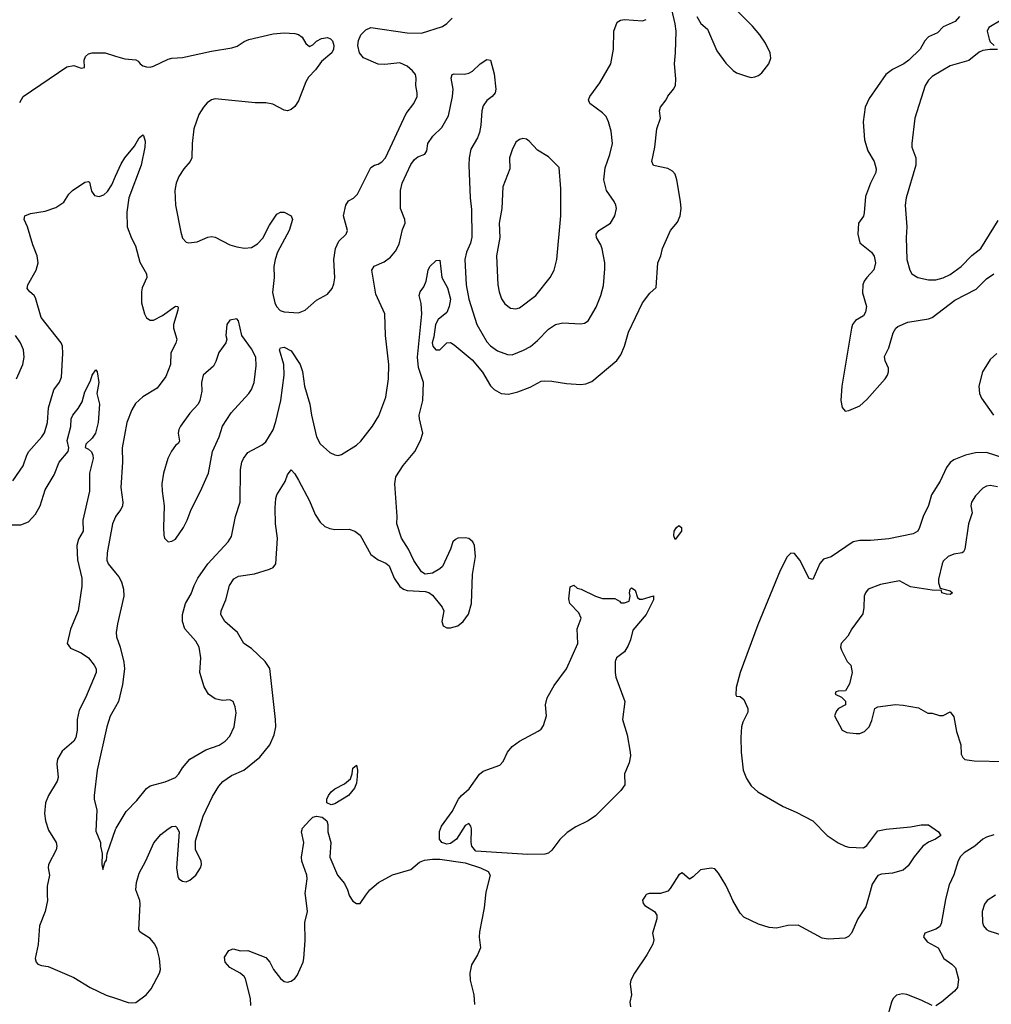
# Model space of a CAD drawing. Header units: inches. Extents: x 1682530 to 1839546, y 640742 to 791647.
# Tile 309 of 656: x 1749470 to 1754837, y 699397 to 704833. Entities that reach past the tile are written whole.
import ezdxf

# ---------------------------------------------------------------- set-up
doc = ezdxf.new("R2010")
doc.units = ezdxf.units.IN
doc.header["$MEASUREMENT"] = 0
for name, color, linetype in [('B7649', 7, 'Continuous'), ('B7659', 7, 'Continuous'), ('B7740', 7, 'Continuous'), ('B7750', 7, 'Continuous')]:
    doc.layers.add(name, color=color, linetype=linetype)

msp = doc.modelspace()

# ---------------------------------------------------------------- linework, layer by layer
at = {"layer": 'B7649', "color": 5, "elevation": 820}
msp.add_lwpolyline([(1749622.7, 700000), (1749623.6, 699970), (1749611.6, 699910), (1749579.5, 699830), (1749572.8, 699727.2), (1749556.3, 699650), (1749560.7, 699630), (1749570, 699618.8), (1749590, 699611), (1749627.1, 699607.1), (1749770, 699545.7), (1749859.1, 699490), (1749948.2, 699448.2), (1750000, 699431)], dxfattribs=at)
at = {"layer": 'B7659', "color": 5}
for points, elevation in [([(1750000, 699431), (1750070, 699407.9), (1750090, 699404.9), (1750111.9, 699408.1), (1750167.8, 699450), (1750196.9, 699483.1), (1750243, 699570), (1750248.2, 699590), (1750242.6, 699650), (1750230, 699701.2), (1750216.9, 699730), (1750190, 699760.5), (1750135.1, 699795.1), (1750128.7, 699808.7), (1750135, 699950), (1750133.2, 699970), (1750122.8, 700000)], 820), ([(1750746.8, 699390), (1750744.6, 699430), (1750717.7, 699537.7), (1750710.7, 699550.7), (1750688.5, 699570), (1750630, 699599.9), (1750605, 699630), (1750602, 699658), (1750624.9, 699695.1), (1750650, 699703.7), (1750690, 699693), (1750730, 699694), (1750830, 699656.5), (1750850.9, 699630.9), (1750871.3, 699590), (1750910, 699539.6), (1750930, 699522.8), (1750950, 699518.9), (1750970, 699525.3), (1750990, 699539.3), (1751002.6, 699557.4), (1751035.1, 699630), (1751039.6, 699650), (1751047, 699750), (1751044.2, 699850), (1751059.7, 699910), (1751047.9, 700000)], 780), ([(1751289.5, 700000), (1751290, 699998), (1751310, 699967.3), (1751330, 699954), (1751350, 699954.8), (1751382.7, 700000)], 780), ([(1752042.3, 700000), (1752034.8, 699930), (1752010, 699798), (1752007.9, 699767.9), (1752015.6, 699710), (1751998.5, 699670), (1751965.3, 699614.7), (1751956.5, 699570), (1751958.9, 699530), (1751978.7, 699450), (1751982.8, 699397.2)], 780), ([(1752927.8, 700000), (1752910, 699972), (1752914.6, 699954.6), (1752923.7, 699943.7), (1752975.8, 699910), (1752989.2, 699890), (1752988.4, 699870), (1752965.7, 699790), (1752973, 699753), (1752967.7, 699730), (1752934.5, 699670), (1752866.4, 699570), (1752845.9, 699530), (1752841.2, 699510), (1752848.8, 699450), (1752840.4, 699410), (1752844.1, 699384.1)], 820), ([(1754161.9, 700000), (1754143.8, 699936.2), (1754099.6, 699870), (1754063.7, 699790), (1754047.5, 699772.5), (1754030, 699763), (1753936.4, 699756.4), (1753901.6, 699761.7), (1753770, 699834.3), (1753712.7, 699832.7), (1753650, 699817.2), (1753610, 699821.2), (1753550, 699839.8), (1753470, 699878.9), (1753450, 699901), (1753409.9, 699969.9), (1753395.9, 700000)], 820), ([(1754589.6, 700000), (1754583.8, 699976.2), (1754559.1, 699840.9), (1754550, 699825), (1754530, 699812.3), (1754470.3, 699790), (1754462.2, 699770), (1754483.1, 699743.1), (1754543, 699710), (1754574.9, 699650), (1754619.4, 699619.4), (1754638.2, 699598.2), (1754655.6, 699535.6), (1754649.3, 699490), (1754632.6, 699470), (1754562.4, 699410), (1754530, 699389.8)], 840), ([(1754860.2, 699999.8), (1754814.4, 699970), (1754798.7, 699950), (1754787, 699910), (1754788.4, 699850), (1754793, 699830), (1754810.7, 699810), (1754823.7, 699803.7), (1754910, 699776)], 860), ([(1754510, 699391.6), (1754450, 699421.2), (1754370, 699450.8), (1754345.5, 699454.5), (1754312.1, 699447.9), (1754295.5, 699430), (1754285.5, 699410), (1754258, 699310)], 840)]:
    msp.add_lwpolyline(points, dxfattribs=dict(at, elevation=elevation))
at = {"layer": 'B7740', "color": 5}
for points, elevation in [([(1749470, 704375.5), (1749489.8, 704410), (1749730, 704573.1), (1749770, 704579.5), (1749810, 704565.3), (1749828.7, 704570), (1749826.9, 704610), (1749832.8, 704630), (1749850, 704644.9), (1749870, 704651.1), (1749942, 704650), (1750000, 704632.5)], 860), ([(1749432, 702288), (1749489.8, 702370), (1749509.8, 702430), (1749520.9, 702450), (1749592.5, 702530), (1749607.1, 702552.9), (1749624.5, 702610), (1749628.4, 702690), (1749657.8, 702790), (1749690, 702832), (1749701, 702858.9), (1749709.1, 702990), (1749705.7, 703030), (1749698.5, 703050), (1749588.9, 703190), (1749558.2, 703298.2), (1749551, 703311), (1749526, 703330), (1749512.3, 703350), (1749515.6, 703370), (1749561.6, 703450), (1749571.8, 703491.8), (1749566.6, 703530), (1749542, 703590), (1749513.3, 703690), (1749494.5, 703730), (1749499.3, 703750), (1749530, 703762.6), (1749610, 703775.3), (1749670, 703795.5), (1749714.3, 703825.7), (1749742.4, 703870), (1749762.4, 703890), (1749830, 703935.6), (1749850, 703940.7), (1749855.9, 703935.9), (1749866.4, 703886.4), (1749883.3, 703863.3), (1749910, 703856.4), (1749934, 703866), (1749955.2, 703884.8), (1749978.7, 703921.3), (1750000, 703969.4)], 840), ([(1749451.9, 702850), (1749487.7, 702930), (1749494.2, 702970), (1749491.1, 703010), (1749474, 703050), (1749446.3, 703090)], 860), ([(1749424.6, 702044.6), (1749475.8, 702044.2), (1749518.5, 702061.5), (1749557.4, 702102.6), (1749583.5, 702150), (1749610, 702237.1), (1749659.9, 702320.1), (1749687.4, 702390), (1749737.3, 702450), (1749741.1, 702470), (1749731.5, 702510), (1749753, 702587), (1749755.2, 702630), (1749763.4, 702650), (1749793.9, 702686.1), (1749815.6, 702724.4), (1749830, 702779.1), (1749860.4, 702839.6), (1749870, 702871), (1749890, 702901), (1749898.8, 702890), (1749907.7, 702830), (1749896.3, 702770), (1749910.3, 702710.3), (1749903.1, 702610), (1749888.9, 702550), (1749870, 702523.5), (1749836.3, 702490), (1749831.1, 702471.1), (1749850, 702463.1), (1749866.9, 702446.9), (1749874.9, 702430), (1749875.8, 702410), (1749855.5, 702330), (1749855.2, 702230), (1749819.7, 702070), (1749821.3, 702010), (1749794.5, 701965.5), (1749786.4, 701930), (1749789.3, 701850.7), (1749813.9, 701750), (1749814, 701706), (1749792.9, 701570), (1749750, 701469.3), (1749732.7, 701390), (1749750, 701363), (1749810, 701338.7), (1749850.3, 701310), (1749882, 701270), (1749891.7, 701250), (1749891.7, 701230), (1749832.8, 701090), (1749798.3, 701021.7), (1749788.1, 700970), (1749788.4, 700910), (1749780.2, 700870), (1749769.3, 700850.7), (1749705.6, 700794.4), (1749679, 700750), (1749674.7, 700725.3), (1749682.3, 700650), (1749676.6, 700630), (1749628.5, 700550), (1749611.8, 700510), (1749607.6, 700450), (1749612, 700410), (1749630, 700359.1), (1749671.3, 700291.3), (1749674.9, 700270), (1749671.7, 700250), (1749629, 700170), (1749627.7, 700150), (1749634.6, 700110), (1749621.3, 700050), (1749622.7, 700000)], 820), ([(1750000, 702089.4), (1749982.4, 702050), (1749952.6, 701890), (1749951.6, 701850), (1749959.6, 701830), (1750000, 701780.2)], 840), ([(1750000, 701040.6), (1749970, 700987.3), (1749951.4, 700928.6), (1749898.6, 700690), (1749881.1, 700550), (1749881.1, 700530), (1749895.6, 700470), (1749890, 700354), (1749916, 700290), (1749916, 700270), (1749926, 700230), (1749924.7, 700170), (1749930, 700142), (1749940.4, 700179.6), (1749950, 700194), (1749954, 700230), (1750000, 700361.7)], 840)]:
    msp.add_lwpolyline(points, dxfattribs=dict(at, elevation=elevation))
at = {"layer": 'B7750', "color": 5}
for points, elevation in [([(1753210.3, 704850), (1753231.5, 704811.6), (1753270, 704780.5), (1753321.5, 704661.5), (1753370, 704593.4), (1753410, 704552.2), (1753430, 704539.5), (1753490, 704518.7), (1753510, 704514.9), (1753530, 704517.4), (1753550, 704524.6), (1753570, 704540.3), (1753608.2, 704590), (1753618.3, 704621.7), (1753615.7, 704650), (1753590, 704704.4), (1753559, 704750), (1753517.6, 704797.6), (1753405.8, 704910)], 820), ([(1750122.8, 700000), (1750112.5, 700030), (1750115.3, 700070), (1750130, 700121.3), (1750166.8, 700190), (1750210.7, 700289.3), (1750250, 700335.8), (1750290, 700366.4), (1750310, 700378.4), (1750330, 700380.5), (1750336.2, 700376.2), (1750350.3, 700350), (1750335.8, 700150), (1750343.9, 700103.9), (1750350, 700091), (1750370, 700077.3), (1750390, 700074), (1750410, 700082.8), (1750442.7, 700110), (1750469.5, 700150), (1750474.7, 700170), (1750471.9, 700190), (1750440.8, 700250), (1750440.7, 700299.3), (1750483.8, 700436.2), (1750534.5, 700545.5), (1750570, 700601.7), (1750592.4, 700627.6), (1750639.4, 700660.6), (1750709, 700691), (1750797.3, 700762.7), (1750852.6, 700830), (1750875.4, 700884.6), (1750884.5, 700930), (1750883.8, 700970), (1750851.9, 701251.9), (1750826.2, 701290), (1750750, 701361), (1750708.2, 701390), (1750673.5, 701450), (1750603.1, 701510), (1750581.1, 701550), (1750582.6, 701570), (1750608.6, 701630), (1750629.8, 701710), (1750653, 701747), (1750679.4, 701760.6), (1750766.5, 701773.5), (1750850, 701799.5), (1750871, 701809), (1750885.6, 701830), (1750894.8, 701970), (1750882.6, 702050), (1750881.2, 702138.8), (1750885.6, 702190), (1750891.2, 702210), (1750936.8, 702283.2), (1750950, 702320.7), (1750970, 702347.3), (1750990, 702325.5), (1751010, 702290.4), (1751070, 702177.6), (1751102, 702102), (1751130, 702059.5), (1751156, 702036), (1751183.4, 702023.4), (1751210, 702018.9), (1751290, 702020.4), (1751321, 702010), (1751350, 701986.8), (1751410, 701881.6), (1751450, 701850.4), (1751492.1, 701832.1), (1751510, 701818.8), (1751538.3, 701750), (1751570, 701703.7), (1751590, 701688.7), (1751610, 701681.3), (1751710, 701677.3), (1751730, 701670.7), (1751750, 701655.5), (1751803.8, 701590), (1751813.4, 701570), (1751801.3, 701510), (1751810, 701487.7), (1751830, 701476.4), (1751850, 701475.3), (1751890, 701487.4), (1751919.6, 701510), (1751949.7, 701550.4), (1751965.6, 701610), (1751971.2, 701770), (1751987.1, 701870), (1751981.5, 701930), (1751972.9, 701950), (1751950, 701968.5), (1751930, 701973.1), (1751890, 701971.1), (1751876.5, 701963.5), (1751863, 701950), (1751850.4, 701910), (1751804.9, 701815.1), (1751790, 701800.7), (1751750, 701777), (1751710, 701772.3), (1751690, 701785.2), (1751647.6, 701847.6), (1751616.9, 701910), (1751579.7, 701970), (1751552.4, 702050), (1751554.5, 702090), (1751542.2, 702270), (1751547.6, 702310), (1751588.6, 702371.4), (1751653.1, 702450), (1751684.4, 702510), (1751697.3, 702550), (1751678, 702630), (1751677.4, 702650), (1751697.7, 702730), (1751699.7, 702830), (1751673.6, 702913.6), (1751666.5, 702970), (1751691, 703210), (1751687.3, 703267.3), (1751677, 703310), (1751682.7, 703330), (1751702.3, 703357.7), (1751715.8, 703390), (1751725.6, 703450), (1751734.7, 703470), (1751770, 703504), (1751790, 703506), (1751801.8, 703410), (1751832.3, 703352.3), (1751849.3, 703290), (1751842.7, 703250), (1751830, 703216.9), (1751782.1, 703177.9), (1751766.4, 703150), (1751758.2, 703081.8), (1751749.1, 703050), (1751751.8, 703030), (1751768.8, 703010), (1751790, 703010.4), (1751830, 703048.9), (1751850, 703050.3), (1751870, 703037.8), (1751970, 702955), (1752027.1, 702887.1), (1752071.2, 702811.2), (1752090, 702791.3), (1752130, 702769.1), (1752170, 702766.5), (1752221.2, 702778.8), (1752290, 702804.2), (1752350, 702836.9), (1752370, 702840.3), (1752410, 702838.5), (1752490, 702824.2), (1752570, 702819.6), (1752597.8, 702822.2), (1752630, 702836), (1752767.7, 702952.3), (1752790, 702982.6), (1752809.9, 703030), (1752832.5, 703107.5), (1752909.8, 703270), (1752950, 703323), (1752985.2, 703354.8), (1752994.7, 703490), (1753010.9, 703529.1), (1753021.2, 703570), (1753063.9, 703670), (1753104.1, 703715.9), (1753119, 703750), (1753123.1, 703790), (1753119.9, 703830), (1753099.1, 703950), (1753090, 703979.7), (1753076.6, 703996.6), (1753050, 704012.4), (1752970, 704027.8), (1752962, 704050), (1752977.6, 704130), (1752988.7, 704231.3), (1753009.4, 704290), (1753003.7, 704330), (1753009.4, 704350), (1753041.2, 704390), (1753050, 704411.3), (1753082, 704450), (1753092.1, 704470), (1753093.4, 704506.6), (1753086.2, 704590), (1753092.5, 704650), (1753095.2, 704770), (1753090.9, 704810.9), (1753072.9, 704890)], 820), ([(1750000, 704632.5), (1750050, 704617.4), (1750112, 704612), (1750124.9, 704604.9), (1750134.8, 704590), (1750150, 704579.1), (1750170, 704572.4), (1750190, 704572), (1750210, 704576.9), (1750290, 704615.8), (1750310, 704621.3), (1750370, 704624), (1750530, 704658.8), (1750642.7, 704677.3), (1750672.1, 704687.9), (1750710, 704713), (1750735.9, 704724.1), (1750870, 704754.9), (1750930, 704760.4), (1750990, 704757.6), (1751010, 704752.2), (1751030, 704737.3), (1751050, 704701), (1751070, 704686), (1751090, 704694.8), (1751110, 704714), (1751138, 704730), (1751170, 704734), (1751187.1, 704727.1), (1751197.3, 704717.3), (1751206, 704690), (1751204, 704670), (1751194, 704650), (1751136.7, 704603.3), (1751103.1, 704556.9), (1751064.9, 704515.1), (1751050.3, 704489.7), (1751010, 704386), (1750990, 704353.2), (1750970, 704337.2), (1750950, 704329.2), (1750930, 704333.2), (1750867.7, 704367.7), (1750830, 704375.1), (1750770, 704375.1), (1750550, 704395.8), (1750530, 704390.8), (1750506.3, 704373.7), (1750484.7, 704350), (1750460.2, 704310), (1750431.5, 704230), (1750422, 704150), (1750421.7, 704070), (1750412, 704050), (1750377.4, 704010), (1750350, 703967), (1750334.9, 703930), (1750327.9, 703890), (1750330.3, 703810), (1750359.9, 703659.9), (1750370, 703627.3), (1750390, 703604.9), (1750402, 703602), (1750450, 703606.4), (1750510, 703632.2), (1750530, 703635.8), (1750550, 703632.7), (1750630, 703590.4), (1750670, 703578.7), (1750711.8, 703571.8), (1750750, 703575.6), (1750783.9, 703596.1), (1750813, 703627), (1750850, 703699.1), (1750890, 703759.1), (1750910, 703770.5), (1750930, 703770.7), (1750970, 703750.8), (1750976.3, 703730), (1750959.3, 703670), (1750894.9, 703550), (1750881.7, 703510), (1750874.6, 703470), (1750874.9, 703410), (1750866.6, 703326.6), (1750879.3, 703270), (1750888.4, 703250), (1750908.2, 703228.2), (1750930, 703220.3), (1751010, 703214.6), (1751047, 703230), (1751110, 703285.5), (1751170, 703318.8), (1751195.1, 703350), (1751205.4, 703374.6), (1751211.5, 703408.5), (1751206, 703510), (1751214.2, 703570), (1751233.7, 703610), (1751273.3, 703650), (1751281, 703670), (1751259.5, 703750), (1751270.8, 703810), (1751286.4, 703833.7), (1751313, 703847.1), (1751336.1, 703870), (1751410, 704016.3), (1751430, 704030.7), (1751450, 704034.8), (1751470, 704047.7), (1751490, 704070.3), (1751605.4, 704314.6), (1751646.3, 704370), (1751664.7, 704410), (1751666.3, 704430), (1751657.4, 704470), (1751660.4, 704510), (1751656, 704530), (1751640.5, 704550), (1751610, 704576.3), (1751570, 704594.7), (1751486.3, 704586.3), (1751450, 704587.6), (1751370, 704622.7), (1751346.6, 704650), (1751338, 704690), (1751341.5, 704718.5), (1751354, 704750), (1751382.5, 704777.5), (1751410, 704790.4), (1751610, 704760.1), (1751690, 704759.7), (1751804.7, 704795.3), (1751830, 704811.8), (1751858, 704842)], 860), ([(1750000, 700361.7), (1750002.9, 700370), (1750059, 700461), (1750118, 700522), (1750170, 700588.7), (1750190, 700603.7), (1750273.5, 700626.5), (1750329.8, 700650.2), (1750349.7, 700670), (1750370, 700703), (1750410, 700750.5), (1750497.6, 700802.4), (1750572.2, 700827.8), (1750604.7, 700850), (1750630, 700878.4), (1750654.8, 700930), (1750665.7, 701005.7), (1750660.5, 701040.5), (1750649.6, 701069.6), (1750630, 701078.4), (1750590, 701075.1), (1750550, 701083.1), (1750513.6, 701110), (1750489.7, 701150), (1750466, 701230), (1750469.8, 701310), (1750461.8, 701370), (1750442.1, 701402.1), (1750382.8, 701470), (1750369.8, 701510), (1750369.8, 701550), (1750385.4, 701610), (1750417.1, 701662.9), (1750433, 701710), (1750453.8, 701750), (1750510, 701828.3), (1750621.7, 701950), (1750640.3, 701979.7), (1750662, 702090), (1750687.6, 702170), (1750689.8, 702349.8), (1750697.4, 702390), (1750706, 702410), (1750730, 702443.6), (1750810, 702485.7), (1750830, 702502.4), (1750870.4, 702569.6), (1750885.2, 702614.8), (1750911.7, 702730), (1750931.1, 702870), (1750928.8, 702930), (1750906, 703010), (1750910, 703022), (1750930, 703024.6), (1750970, 703004.6), (1751018.6, 702930), (1751031.6, 702891.6), (1751043.7, 702810), (1751073, 702710), (1751081, 702650), (1751109.4, 702529.5), (1751130, 702492.4), (1751183, 702443), (1751210, 702430.4), (1751230, 702428), (1751247.7, 702432.3), (1751330, 702483.8), (1751354.2, 702505.8), (1751419.6, 702590), (1751454.1, 702645.9), (1751492, 702750), (1751506.4, 702850), (1751509.8, 702930.2), (1751490.9, 703089.1), (1751486.2, 703210), (1751437.9, 703317.9), (1751414.2, 703450), (1751428.3, 703471.7), (1751482.7, 703497.3), (1751517.4, 703522.6), (1751545.4, 703554.6), (1751565.6, 703594.4), (1751584.5, 703675.5), (1751599.6, 703710), (1751597.6, 703730), (1751574, 703790), (1751574.3, 703890), (1751583, 703930), (1751630, 704034), (1751650, 704061), (1751670, 704076), (1751708.4, 704091.6), (1751718, 704110), (1751725.2, 704150), (1751752, 704190), (1751802, 704238), (1751838, 704302), (1751860.5, 704410), (1751863.5, 704450), (1751854, 704510), (1751859, 704530), (1751870, 704534.9), (1751927, 704533), (1751950, 704538), (1751971.1, 704548.9), (1752012.7, 704590), (1752050, 704614), (1752070.4, 704610.4), (1752090, 704534), (1752099.5, 704450), (1752095.8, 704430), (1752080.5, 704410), (1752050, 704388), (1752030, 704357), (1752022.7, 704330), (1752018, 704250), (1752010.2, 704210), (1751999.2, 704180.8), (1751962.5, 704117.5), (1751952.1, 704070), (1751950.2, 704029.8), (1751958, 703850), (1751965, 703785), (1751967.7, 703632.3), (1751960, 703600), (1751938.1, 703550), (1751928.8, 703510), (1751935.6, 703370), (1751950.1, 703290), (1751994.7, 703150), (1752050, 703055.3), (1752070, 703032.6), (1752110, 703005.8), (1752165.3, 702985.3), (1752190, 702983.2), (1752252, 703008), (1752290.6, 703029.4), (1752330, 703062.3), (1752390, 703124.9), (1752430, 703151.3), (1752470, 703159), (1752570, 703154.9), (1752590, 703158), (1752610, 703170.7), (1752654.6, 703245.4), (1752679.7, 703310), (1752693.9, 703366.1), (1752702.3, 703457.8), (1752701.5, 703490), (1752687.3, 703567.3), (1752679.7, 703590), (1752656.2, 703630), (1752654, 703650), (1752669.5, 703670), (1752733.6, 703710), (1752757.6, 703750), (1752765.6, 703790), (1752763.6, 703810), (1752754.5, 703830), (1752710.7, 703890.7), (1752695.8, 703950), (1752704.7, 704015.3), (1752729.7, 704089.6), (1752744, 704150), (1752737.3, 704217.4), (1752723, 704270), (1752710, 704298), (1752690, 704318.7), (1752619.5, 704370), (1752612, 704390), (1752618.4, 704410), (1752675.2, 704484.8), (1752734.3, 704590), (1752749.7, 704670), (1752752.6, 704770), (1752770, 704819.1), (1752788.5, 704831.5), (1752810, 704834.9), (1752910, 704826.7), (1752930, 704834.4)], 840), ([(1754660.2, 704850), (1754636.3, 704823.7), (1754570, 704793.3), (1754538.9, 704761.1), (1754490, 704738.7), (1754470, 704717), (1754443.6, 704670), (1754382, 704610), (1754354, 704590), (1754290, 704558.5), (1754254.9, 704530), (1754161.2, 704398.8), (1754139.6, 704350), (1754129.1, 704270), (1754136.9, 704170), (1754155.2, 704110), (1754189, 704050), (1754201.5, 704010), (1754199.6, 703990), (1754168.9, 703930), (1754142.6, 703857.4), (1754133.8, 703766.2), (1754130, 703748.7), (1754103.8, 703710), (1754099.6, 703650), (1754110, 703600.7), (1754175.6, 703550), (1754190, 703528), (1754196.8, 703490), (1754187.5, 703452.5), (1754148.7, 703410), (1754134.4, 703390), (1754127.4, 703370), (1754125.2, 703325.3), (1754146.7, 703250), (1754142.3, 703217.7), (1754130, 703198), (1754087, 703173), (1754070.2, 703149.8), (1754063.6, 703130), (1754011, 702810), (1754005.5, 702730), (1754012.8, 702692.8), (1754030, 702672.7), (1754050, 702675.8), (1754110, 702701.5), (1754150, 702735.6), (1754251.1, 702850), (1754264, 702870), (1754269.7, 702890), (1754268, 702910), (1754249.6, 702950), (1754246, 702974), (1754270, 703021), (1754294.9, 703105.1), (1754309.7, 703130), (1754320.7, 703139.3), (1754375.8, 703164.2), (1754490, 703182), (1754510, 703189.1), (1754634.5, 703285.5), (1754753.7, 703346.3), (1754810, 703402), (1754850, 703430.3)], 820), ([(1754890.2, 704829.8), (1754823.7, 704790), (1754814.4, 704770), (1754824.9, 704724.9), (1754830.8, 704710.8), (1754852, 704690)], 840), ([(1754871.3, 704668.7), (1754829, 704669), (1754790, 704662.7), (1754770, 704654), (1754712.4, 704607.6), (1754610, 704578.9), (1754510, 704518.7), (1754490, 704499.1), (1754471.1, 704470), (1754414.6, 704290), (1754397.6, 704150), (1754398.4, 704130), (1754420.4, 704070), (1754419.5, 704030), (1754366.9, 703850), (1754360.7, 703810), (1754370.3, 703690), (1754365.8, 703630), (1754370.2, 703510), (1754386, 703450), (1754397.7, 703430), (1754430, 703409.2), (1754490, 703396.5), (1754530, 703396.9), (1754570, 703407.7), (1754610, 703427.3), (1754670, 703471.1), (1754730, 703531.4), (1754778.9, 703570), (1754875.2, 703724.8)], 840), ([(1750000, 703969.4), (1750030, 704037.1), (1750050, 704070.6), (1750104.4, 704135.6), (1750130, 704180.7), (1750150, 704197.3), (1750154.6, 704194.6), (1750162.4, 704162.4), (1750161.7, 704130), (1750140.2, 704030), (1750073.2, 703850), (1750062.4, 703770), (1750063.7, 703690), (1750086.9, 703626.9), (1750110, 703584.7), (1750134.2, 703494.2), (1750170.4, 703430), (1750172.7, 703410), (1750147.5, 703352.5), (1750143.7, 703330), (1750143.7, 703270), (1750158.7, 703210), (1750170, 703188), (1750190, 703174.9), (1750210, 703173.7), (1750259.6, 703200.4), (1750330, 703252.4), (1750342, 703250), (1750345.4, 703245.4), (1750343.8, 703230), (1750319.2, 703150), (1750319.6, 703130), (1750337.2, 703070), (1750332.8, 703047.1), (1750305.4, 702994.6), (1750302.3, 702930), (1750277.3, 702862.7), (1750230, 702799.8), (1750150, 702751.9), (1750110, 702715.1), (1750090, 702679.6), (1750062.3, 702610), (1750036.3, 702470), (1750038.3, 702390), (1750027.9, 702250), (1750039.2, 702170), (1750037.3, 702150), (1750028.9, 702130), (1750000.2, 702090), (1750000, 702089.4)], 840), ([(1754868, 702990), (1754830, 702957.4), (1754787.8, 702890), (1754767.8, 702810), (1754770.9, 702770), (1754783.3, 702743.3), (1754849.5, 702650)], 820), ([(1754912.3, 702410), (1754810, 702444.7), (1754750, 702442), (1754693.4, 702430), (1754630, 702403.9), (1754610, 702387.7), (1754590, 702360.9), (1754554.5, 702285.5), (1754506.3, 702210), (1754489.4, 702150.6), (1754461.1, 702090), (1754440.4, 702030), (1754430.2, 702009.8), (1754418.5, 702001.4), (1754405.1, 701994.9), (1754270, 701966.6), (1754170, 701957.7), (1754110, 701958.7), (1754074, 701950), (1753951.8, 701868.2), (1753910, 701855.1), (1753890, 701831.5), (1753850, 701742.9), (1753830, 701747.3), (1753779.2, 701850), (1753750, 701886), (1753730, 701888.2), (1753710, 701867.2), (1753670, 701792.5), (1753547.8, 701492.2), (1753449.2, 701230), (1753426.7, 701146.7), (1753425.8, 701105.8), (1753430, 701099.1), (1753450, 701096.4), (1753470, 701080.5), (1753491.8, 701030), (1753492.4, 701010), (1753464.4, 700955.6), (1753456.5, 700930), (1753452.7, 700870), (1753455.6, 700790), (1753466.4, 700690), (1753484.7, 700644.7), (1753510, 700604.4), (1753547.7, 700570), (1753687.7, 700490), (1753758.9, 700458.9), (1753850.8, 700410.8), (1753930, 700330.2), (1753990, 700289.2), (1754030, 700270.2), (1754050, 700265.2), (1754130, 700261.7), (1754150, 700273.4), (1754210, 700354.9), (1754255.2, 700364.8), (1754390, 700377.5), (1754450, 700389.2), (1754490, 700387.9), (1754545.3, 700350), (1754558.4, 700330), (1754528, 700310), (1754490, 700293.1), (1754457.7, 700270), (1754410, 700212), (1754377.4, 700162.6), (1754350, 700138), (1754290, 700121), (1754230, 700115.6), (1754210, 700108.6), (1754179.1, 700060.9), (1754161.9, 700000)], 820), ([(1754870, 702253.5), (1754830, 702261), (1754810, 702257.7), (1754790, 702246.3), (1754750, 702204.2), (1754727.6, 702170), (1754723.6, 702150), (1754730.3, 702110), (1754710.3, 702050), (1754690.3, 701909.7), (1754683.8, 701896.2), (1754676, 701890), (1754630, 701882.6), (1754599.1, 701870), (1754570, 701843.6), (1754564.6, 701830), (1754545.3, 701745.3), (1754544.8, 701724.8), (1754554.4, 701694.4), (1754610, 701680.7), (1754622.8, 701670), (1754610, 701659.3), (1754590, 701660.9), (1754564, 701670), (1754562, 701682), (1754510, 701683.6), (1754390, 701702.6), (1754330, 701734.8), (1754224.6, 701715.4), (1754156, 701690), (1754141.3, 701670), (1754134.9, 701650), (1754132.7, 701587.2), (1754126.8, 701553.2), (1754066, 701470), (1754044.7, 701430), (1754006.8, 701390), (1754004, 701370), (1754010, 701352), (1754041, 701290), (1754061, 701270), (1754067.7, 701230), (1754053.4, 701166.6), (1754031.1, 701128.9), (1753990, 701126), (1753978, 701122), (1753974, 701110), (1754010, 701094), (1754031.1, 701071.1), (1754031.3, 701050), (1753992, 701030), (1753982, 701018), (1753971.3, 700990), (1754012, 700910), (1754038.8, 700898.8), (1754090, 700893.4), (1754110, 700893.4), (1754136.2, 700903.8), (1754161.2, 700930), (1754176.5, 700963.5), (1754193.2, 701030), (1754210, 701039.3), (1754308.3, 701051.7), (1754350, 701048.2), (1754433.7, 701033.7), (1754485.4, 701005.4), (1754510, 701004.7), (1754550, 700991.3), (1754570, 700991.3), (1754610, 701012), (1754630, 700984.7), (1754644.2, 700904.2), (1754668.9, 700830), (1754670, 700778), (1754679.6, 700759.6), (1754690, 700748.7), (1754741.2, 700741.2), (1754910, 700737.4)], 840), ([(1750000, 701780.2), (1750018, 701758), (1750032.4, 701730), (1750043.9, 701690), (1750045.5, 701650), (1750010, 701497.2), (1750003.8, 701450), (1750005.6, 701425.6), (1750025.2, 701370), (1750046.2, 701286.2), (1750049.6, 701250), (1750037.7, 701162.3), (1750016.5, 701070), (1750000, 701040.6)], 840), ([(1751047.9, 700000), (1751046.6, 700010), (1751057.2, 700090), (1751055.5, 700110), (1751028.4, 700188.4), (1751026.2, 700210), (1751039.8, 700290), (1751026.8, 700350), (1751032.3, 700370), (1751070, 700412.6), (1751089.4, 700430.6), (1751110, 700436.3), (1751141.1, 700430), (1751165.8, 700410), (1751172, 700390), (1751172.3, 700350), (1751187.9, 700290), (1751183.5, 700210), (1751224.8, 700110), (1751264.6, 700064.6), (1751281.2, 700030), (1751289.5, 700000)], 780), ([(1754850, 700332.5), (1754810, 700320.8), (1754790.2, 700310), (1754744.9, 700270), (1754686.7, 700233.3), (1754665.9, 700214.1), (1754653.2, 700190), (1754630, 700111.8), (1754603.5, 700056.5), (1754589.6, 700000)], 840), ([(1751382.7, 700000), (1751404.4, 700030), (1751451.1, 700070), (1751530, 700112.2), (1751630, 700142), (1751678.2, 700181.8), (1751705.9, 700194.1), (1751750, 700199.3), (1751790, 700198.1), (1751930, 700178.5), (1752015.5, 700150), (1752057.6, 700130), (1752067.8, 700110), (1752044, 700016), (1752042.3, 700000)], 780), ([(1753395.9, 700000), (1753370, 700055.6), (1753330, 700120.7), (1753310, 700144.5), (1753290, 700149.6), (1753230, 700139.7), (1753190, 700102), (1753170, 700089.2), (1753130, 700123.7), (1753110, 700111.8), (1753063.4, 700036.6), (1753050, 700022.4), (1753010, 700009.9), (1752947.2, 700010), (1752930, 700003.4), (1752927.8, 700000)], 820)]:
    msp.add_lwpolyline(points, dxfattribs=dict(at, elevation=elevation))
for points, elevation in [([(1752250, 704177.2), (1752230, 704172.7), (1752210, 704157.2), (1752190, 704114), (1752176.4, 704070), (1752177.1, 704010), (1752138.7, 703910), (1752133.4, 703790), (1752118.3, 703710), (1752121.7, 703630), (1752103.2, 703530), (1752111.3, 703370), (1752118.6, 703330), (1752131.9, 703291.9), (1752150, 703263.7), (1752181.2, 703241.2), (1752210, 703237.4), (1752230, 703242.3), (1752320.5, 703310), (1752399.7, 703410), (1752422, 703450), (1752437.7, 703510), (1752459.8, 703750), (1752458.8, 703898.8), (1752450, 704017.2), (1752390, 704077), (1752330, 704112.7), (1752283.3, 704163.3), (1752270, 704173.2)], 860), ([(1750670, 703182), (1750630, 703175.1), (1750613.4, 703150), (1750609, 703090), (1750613.4, 703070), (1750608.2, 703050), (1750570, 702995.1), (1750554.1, 702945.9), (1750539.9, 702920.1), (1750483, 702870), (1750473.4, 702830), (1750476.8, 702783.2), (1750464.9, 702730), (1750456.3, 702710), (1750410, 702660.9), (1750358.4, 702590), (1750348.4, 702570), (1750344.9, 702550), (1750352.7, 702507.3), (1750346.2, 702493.8), (1750330, 702482), (1750308.1, 702451.9), (1750288.9, 702410), (1750264.6, 702330), (1750255.8, 702270), (1750257, 702230), (1750268.8, 702150), (1750263.7, 702030), (1750266.6, 701986.6), (1750270.6, 701970.6), (1750290, 701951), (1750310, 701953.4), (1750330, 701965.5), (1750375.1, 702030), (1750395.1, 702070), (1750416.9, 702130), (1750469.5, 702230), (1750512.7, 702330), (1750534.7, 702450), (1750571.6, 702530), (1750591, 702589), (1750637.7, 702662.3), (1750735.6, 702770), (1750750, 702790.7), (1750766, 702830), (1750777.1, 702922.9), (1750773.5, 702970), (1750750, 703015.6), (1750698, 703090), (1750679, 703170)], 860), ([(1753090, 701964), (1753082.9, 701982.9), (1753085.4, 702010), (1753097, 702030), (1753110, 702041.6), (1753124.9, 702030), (1753126.4, 702010)], 780), ([(1752790, 701614), (1752810, 701614), (1752836.4, 701623.6), (1752842, 701650), (1752839, 701670), (1752842, 701690), (1752850, 701696), (1752870, 701684.7), (1752882.8, 701642.8), (1752894.4, 701634.4), (1752910, 701634.4), (1752970, 701652), (1752970, 701629.7), (1752930, 701549.7), (1752857.6, 701462.4), (1752844.6, 701410), (1752830, 701377.6), (1752810, 701344.2), (1752767.3, 701310), (1752759.3, 701290), (1752759.1, 701230), (1752763.5, 701203.5), (1752811.7, 701070), (1752800.5, 700970), (1752825.1, 700885.1), (1752841.7, 700790), (1752843.1, 700770), (1752835.8, 700730), (1752810.2, 700670), (1752812.1, 700610), (1752790, 700578.3), (1752650, 700438.7), (1752610.2, 700410), (1752542, 700378), (1752493.9, 700346.1), (1752453.1, 700306.9), (1752410, 700248), (1752390, 700231.3), (1752370, 700226.2), (1752275.9, 700224.1), (1751990, 700243.8), (1751968.3, 700270), (1751964.2, 700290), (1751965.8, 700365.8), (1751961.5, 700381.4), (1751950, 700396.2), (1751930, 700384.7), (1751881.9, 700310), (1751850, 700286), (1751830, 700282.2), (1751801.1, 700290), (1751788.5, 700310), (1751788.6, 700351.4), (1751799.8, 700380.2), (1751858.7, 700461.3), (1751894.7, 700530), (1751910, 700550.4), (1751952.1, 700587.9), (1752010, 700667.7), (1752030, 700684.9), (1752122, 700718), (1752141.2, 700738.8), (1752165.2, 700790), (1752190, 700821), (1752230, 700850.8), (1752334.7, 700905.3), (1752350, 700917.3), (1752363.5, 700936.5), (1752379.6, 700990), (1752375.1, 701050), (1752383.1, 701090), (1752422.3, 701157.7), (1752490.6, 701249.4), (1752552.3, 701390), (1752549.8, 701470), (1752570.9, 701530), (1752558.6, 701558.6), (1752509.1, 701610), (1752503.2, 701636.8), (1752510, 701702), (1752530, 701711), (1752550, 701694.8), (1752572, 701690), (1752650, 701650.7), (1752690, 701637.3), (1752756.9, 701636.9), (1752783.6, 701623.6)], 780), ([(1751190, 700498.2), (1751167, 700510), (1751165.8, 700530), (1751176.4, 700550), (1751189.9, 700570.1), (1751210, 700586.5), (1751264.8, 700615.2), (1751297.3, 700642.6), (1751307.3, 700670), (1751310, 700702), (1751330, 700718), (1751335.6, 700690), (1751334.9, 700654.9), (1751330, 700619), (1751319, 700590), (1751286, 700550), (1751210, 700503.7)], 780)]:
    msp.add_lwpolyline(points, close=True, dxfattribs=dict(at, elevation=elevation))

doc.saveas('drawing.dxf')
